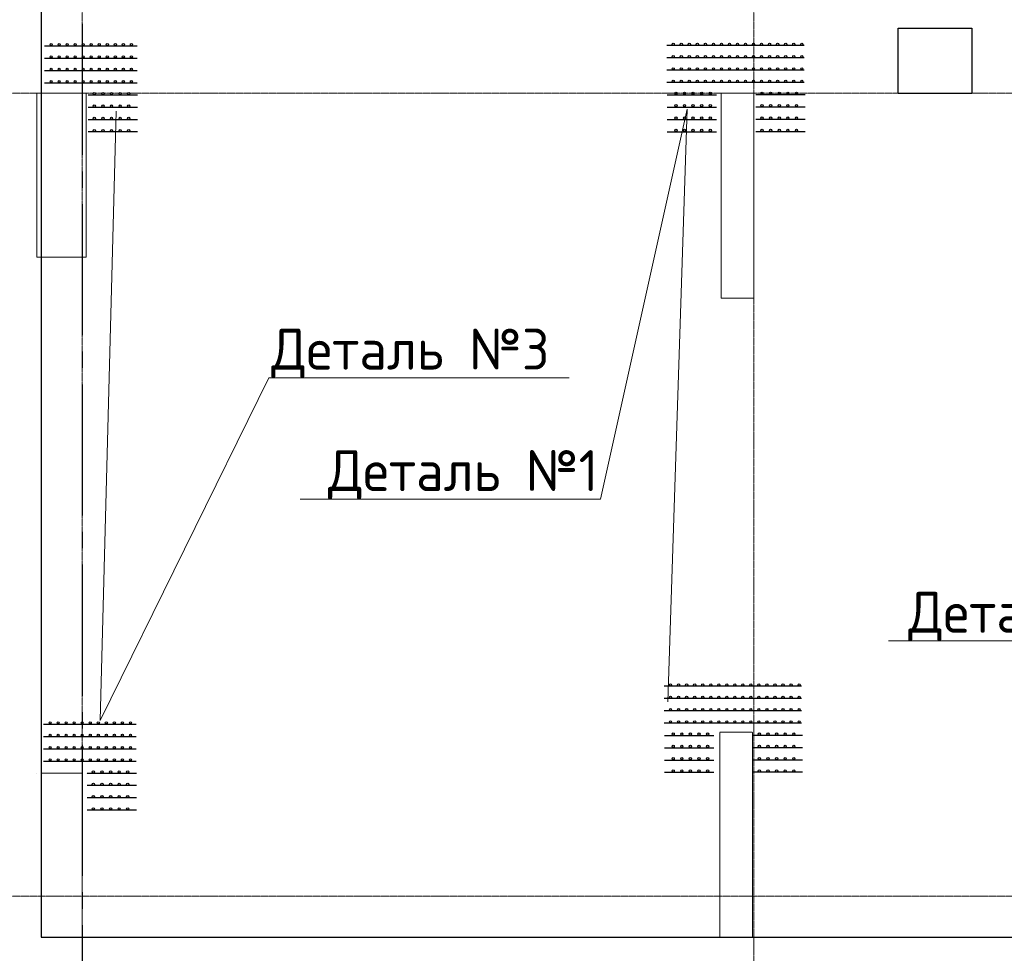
# Model space of a CAD drawing. Header units: millimetres. Extents: x -42044588 to 856694, y -806701 to 941911.
# Tile 433 of 656: x 198029 to 204038, y -431574 to -425876. Entities that reach past the tile are written whole.
import ezdxf
from ezdxf import colors
from ezdxf.entities.mleader import LeaderData, LeaderLine
from ezdxf.math import Vec2, Vec3

# ---------------------------------------------------------------- set-up
doc = ezdxf.new("R2010")
doc.units = ezdxf.units.MM
for name, pattern in [('______5', [1100, 800, -100, 100, -100]), ('DASHED', [7, 5, -2, 0]), ('осевая', [50.8, 31.75, -6.35, 6.35, -6.35])]:
    doc.linetypes.add(name, pattern=pattern)
doc.layers.add('0 @ 100', color=7, linetype='Continuous')
doc.layers.add('Колонна_ бетон', color=7, linetype='Continuous', lineweight=50, true_color=0xb4b496)
for name, color, linetype, lineweight in [('Оси', 40, '______5', 18), ('осн.сетка', 4, 'Continuous', 60), ('Перекрытие ж_бетон', 1, 'Continuous', 30), ('подоснова', 151, 'Continuous', 5), ('размер', 1, 'Continuous', 25), ('РАЗМЕРЫ', 1, 'Continuous', 9)]:
    doc.layers.add(name, color=color, linetype=linetype, lineweight=lineweight)
doc.styles.add('GOST-2.304_Type-B', font='GOST_Common.ttf')
doc.styles.add('ГОСТ', font='GOST_Common.ttf')

# ---------------------------------------------------------------- blocks, each defined once
blk = doc.blocks.new('оси блок 2')
at = {"layer": 'Оси', "color": 16, "linetype": 'осевая', "lineweight": 0, "ltscale": 0.25, "transparency": 33554687}
for p, q in [((-85704.7, -322543), (-85704.7, -347930)), ((-81604.7, -322543), (-81604.7, -347914.1)), ((-89822.3, -337801.3), (-37238.5, -337801.3)), ((-89822.3, -342701.3), (-37238.5, -342701.3))]:
    blk.add_line(p, q, dxfattribs=at)
blk = doc.blocks.new('подложка стн 1-го этажа')
at = {"layer": 'Колонна_ бетон', "color": 252, "linetype": 'DASHED', "lineweight": 0, "ltscale": 0.5, "true_color": 0x939598, "transparency": 33554687}
for p, q in [((7768.8, 14611.8, -200), (7768.8, 14611.8, -200)), ((7768.8, 14611.8, -200), (8068.8, 14611.8, -200)), ((7768.8, 13611.8, -200), (7768.8, 14611.8, -200)), ((8068.8, 14611.8, -200), (8068.8, 14611.8, -200)), ((8068.8, 13611.8, -200), (8068.8, 14611.8, -200)), ((11943.8, 14611.8, -200), (11943.8, 14611.8, -200)), ((11943.8, 13361.8, -200), (11943.8, 14611.8, -200)), ((11943.8, 14611.8, -200), (12143.8, 14611.8, -200)), ((12143.8, 14611.8, -200), (12143.8, 14611.8, -200)), ((12143.8, 13361.8, -200), (12143.8, 14611.8, -200)), ((7768.8, 13611.8, -200), (7768.8, 13611.8, -200)), ((7768.8, 13611.8, -200), (8068.8, 13611.8, -200)), ((8068.8, 13611.8, -200), (8068.8, 13611.8, -200)), ((11943.8, 13361.8, -200), (11943.8, 13361.8, -200)), ((11943.8, 13361.8, -200), (12143.8, 13361.8, -200)), ((12143.8, 13361.8, -200), (12143.8, 13361.8, -200)), ((11935.8, 10712, -760), (11935.8, 10712, -760)), ((11935.8, 9462, -760), (11935.8, 10712, -760)), ((11935.8, 10712, -760), (12135.8, 10712, -760)), ((12135.8, 10712, -760), (12135.8, 10712, -760)), ((12135.8, 9462, -760), (12135.8, 10712, -760)), ((7769.1, 10462, -560), (7769.1, 10462, -560)), ((7794.1, 10462, -560), (8044.4, 10462, -560)), ((7794.1, 9462, -560), (7794.1, 10462, -560)), ((8044.1, 9462, -560), (8044.1, 10462, -560)), ((8069.1, 10462, -560), (8069.1, 10462, -560)), ((7794.1, 9462, -560), (7794.1, 9462, -560)), ((7794.1, 9462, -560), (8046.3, 9462, -560)), ((8046.3, 9462, -560), (8046.3, 9462, -560)), ((11935.8, 9462, -760), (11935.8, 9462, -760)), ((11935.8, 9462, -760), (12135.8, 9462, -760)), ((12135.8, 9462, -760), (12135.8, 9462, -760))]:
    blk.add_line(p, q, dxfattribs=at)
blk = doc.blocks.new('цукцкц')
at = {"layer": 'Перекрытие ж_бетон'}
blk.add_lwpolyline([(-260916, -573809.4), (-260916, -574258.9), (-261316, -574258.9), (-261316, -573809.4)], close=True, dxfattribs=at)
blk = doc.blocks.new('отв +6900')
at = {"color": 1, "rotation": 90}
blk.add_blockref('цукцкц', (-834690.3, 81594.9), dxfattribs=at)
blk = doc.blocks.new('деталь 1')
at = {"layer": 'осн.сетка', "color": 3, "lineweight": 25, "ltscale": 100}
for points in [[(263119, 23421), (263119, 20072)], [(263419, 23421), (263419, 20072)], [(263719, 23421), (263719, 20072)], [(264019, 23421), (264019, 20072)], [(264319, 23444), (264319, 22244)], [(264619, 23444), (264619, 22244)], [(264919, 23444), (264919, 22244)], [(265219, 23444), (265219, 22244)], [(264319, 20081), (264319, 21281)], [(264619, 20081), (264619, 21281)], [(264919, 20081), (264919, 21281)], [(265219, 20081), (265219, 21281)]]:
    blk.add_lwpolyline(points, dxfattribs=at)
at = {"layer": 'размер', "lineweight": 25, "ltscale": 2}
for centre, radius in [((263087, 23363), 25.2), ((263387, 23363), 25.2), ((263687, 23363), 25.2), ((263987, 23363), 25.2), ((263087, 23167), 25.2), ((263387, 23167), 25.2), ((263687, 23167), 25.2), ((263987, 23167), 25.2), ((264285, 23234), 27), ((264585, 23234), 27), ((264885, 23234), 27), ((265185, 23234), 27), ((263087, 22971), 25.2), ((263387, 22971), 25.2), ((263687, 22971), 25.2), ((263987, 22971), 25.2), ((264285, 23024), 27), ((264285, 22814), 27), ((264585, 23024), 27), ((264585, 22814), 27), ((264885, 23024), 27), ((264885, 22814), 27), ((265185, 23024), 27), ((265185, 22814), 27), ((263087, 22775), 25.2), ((263087, 22579), 25.2), ((263387, 22775), 25.2), ((263387, 22579), 25.2), ((263687, 22775), 25.2), ((263687, 22579), 25.2), ((263987, 22775), 25.2), ((263987, 22579), 25.2), ((264285, 22604), 27), ((264585, 22604), 27), ((264885, 22604), 27), ((265185, 22604), 27), ((263087, 22383), 25.2), ((263387, 22383), 25.2), ((263687, 22383), 25.2), ((263987, 22383), 25.2), ((264285, 22394), 27), ((264585, 22394), 27), ((264885, 22394), 27), ((265185, 22394), 27), ((263087, 22187), 25.2), ((263387, 22187), 25.2), ((263687, 22187), 25.2), ((263987, 22187), 25.2), ((263087, 21991), 25.2), ((263387, 21991), 25.2), ((263687, 21991), 25.2), ((263987, 21991), 25.2), ((263087, 21795), 25.2), ((263387, 21795), 25.2), ((263687, 21795), 25.2), ((263987, 21795), 25.2), ((263087, 21599), 25.2), ((263087, 21403), 25.2), ((263387, 21599), 25.2), ((263387, 21403), 25.2), ((263687, 21599), 25.2), ((263687, 21403), 25.2), ((263987, 21599), 25.2), ((263987, 21403), 25.2), ((263087, 21207), 25.2), ((263387, 21207), 25.2), ((263687, 21207), 25.2), ((263987, 21207), 25.2), ((264285, 21131), 27), ((264585, 21131), 27), ((264885, 21131), 27), ((265185, 21131), 27), ((263087, 21011), 25.2), ((263387, 21011), 25.2), ((263687, 21011), 25.2), ((263987, 21011), 25.2), ((264285, 20921), 27), ((264585, 20921), 27), ((264885, 20921), 27), ((265185, 20921), 27), ((263087, 20815), 25.2), ((263387, 20815), 25.2), ((263687, 20815), 25.2), ((263987, 20815), 25.2), ((264285, 20711), 27), ((264585, 20711), 27), ((264885, 20711), 27), ((265185, 20711), 27), ((263087, 20619), 25.2), ((263087, 20423), 25.2), ((263387, 20619), 25.2), ((263387, 20423), 25.2), ((263687, 20619), 25.2), ((263687, 20423), 25.2), ((263987, 20619), 25.2), ((263987, 20423), 25.2), ((264285, 20501), 27), ((264585, 20501), 27), ((264885, 20501), 27), ((265185, 20501), 27), ((263087, 20227), 25.2), ((263387, 20227), 25.2), ((263687, 20227), 25.2), ((263987, 20227), 25.2), ((264285, 20291), 27), ((264585, 20291), 27), ((264885, 20291), 27), ((265185, 20291), 27)]:
    blk.add_circle(centre, radius, dxfattribs=at)
blk = doc.blocks.new('_None')

msp = doc.modelspace()

# ---------------------------------------------------------------- linework, layer by layer
at = {"layer": 'Оси', "color": 16, "linetype": '______5', "lineweight": 25, "transparency": 33554687}
msp.add_line((198409.621, -412702.131), (198409.621, -436692.131), dxfattribs=at)
at = {"layer": 'осн.сетка', "color": 3, "lineweight": 25, "ltscale": 100}
for points in [[(198181.373, -426036.66), (198746.888, -426036.66)], [(198181.373, -426111.66), (198746.888, -426111.66)], [(198181.373, -426186.66), (198746.888, -426186.66)], [(198181.373, -426261.66), (198746.888, -426261.66)], [(198747.193, -426336.66), (198447.193, -426336.66)], [(198747.193, -426411.66), (198447.193, -426411.66)], [(198747.193, -426486.66), (198447.193, -426486.66)], [(198747.193, -426561.66), (198447.193, -426561.66)], [(198175.445, -430176.062), (198740.961, -430176.062)], [(198175.445, -430251.062), (198740.961, -430251.062)], [(198175.445, -430326.062), (198740.961, -430326.062)], [(198175.445, -430401.062), (198740.961, -430401.062)], [(198741.265, -430476.062), (198441.265, -430476.062)], [(198741.265, -430551.062), (198441.265, -430551.062)], [(198741.265, -430626.062), (198441.265, -430626.062)], [(198741.265, -430701.062), (198441.265, -430701.062)]]:
    msp.add_lwpolyline(points, dxfattribs=at)
at = {"layer": 'Перекрытие ж_бетон'}
for points in [[(208819.621, -414575.41), (208819.621, -414575.41), (198159.621, -414575.41), (198159.621, -431475.409)], [(198159.621, -431475.409), (216709.784, -431475.409)]]:
    msp.add_lwpolyline(points, dxfattribs=at)
at = {"layer": 'размер', "lineweight": 25, "ltscale": 2}
for centre, radius in [((198220.891, -426028.817), 6.3), ((198269.891, -426028.817), 6.3), ((198318.891, -426028.817), 6.3), ((198367.891, -426028.817), 6.3), ((198416.891, -426028.817), 6.3), ((198465.891, -426028.817), 6.3), ((198514.891, -426028.817), 6.3), ((198563.891, -426028.817), 6.3), ((198612.891, -426028.817), 6.3), ((198661.891, -426028.817), 6.3), ((198710.891, -426028.817), 6.3), ((198220.891, -426103.817), 6.3), ((198269.891, -426103.817), 6.3), ((198318.891, -426103.817), 6.3), ((198367.891, -426103.817), 6.3), ((198416.891, -426103.817), 6.3), ((198465.891, -426103.817), 6.3), ((198514.891, -426103.817), 6.3), ((198563.891, -426103.817), 6.3), ((198612.891, -426103.817), 6.3), ((198661.891, -426103.817), 6.3), ((198710.891, -426103.817), 6.3), ((198220.891, -426178.817), 6.3), ((198269.891, -426178.817), 6.3), ((198318.891, -426178.817), 6.3), ((198367.891, -426178.817), 6.3), ((198416.891, -426178.817), 6.3), ((198465.891, -426178.817), 6.3), ((198514.891, -426178.817), 6.3), ((198563.891, -426178.817), 6.3), ((198612.891, -426178.817), 6.3), ((198661.891, -426178.817), 6.3), ((198710.891, -426178.817), 6.3), ((198220.891, -426253.817), 6.3), ((198269.891, -426253.817), 6.3), ((198318.891, -426253.817), 6.3), ((198367.891, -426253.817), 6.3), ((198416.891, -426253.817), 6.3), ((198465.891, -426253.817), 6.3), ((198514.891, -426253.817), 6.3), ((198563.891, -426253.817), 6.3), ((198612.891, -426253.817), 6.3), ((198661.891, -426253.817), 6.3), ((198710.891, -426253.817), 6.3), ((198484.693, -426328.256), 6.75), ((198537.193, -426328.256), 6.75), ((198589.693, -426328.256), 6.75), ((198642.193, -426328.256), 6.75), ((198694.693, -426328.256), 6.75), ((198484.693, -426403.256), 6.75), ((198537.193, -426403.256), 6.75), ((198589.693, -426403.256), 6.75), ((198642.193, -426403.256), 6.75), ((198694.693, -426403.256), 6.75), ((198484.693, -426478.256), 6.75), ((198537.193, -426478.256), 6.75), ((198589.693, -426478.256), 6.75), ((198642.193, -426478.256), 6.75), ((198694.693, -426478.256), 6.75), ((198484.693, -426553.256), 6.75), ((198537.193, -426553.256), 6.75), ((198589.693, -426553.256), 6.75), ((198642.193, -426553.256), 6.75), ((198694.693, -426553.256), 6.75), ((198214.964, -430168.219), 6.3), ((198263.964, -430168.219), 6.3), ((198312.964, -430168.219), 6.3), ((198361.964, -430168.219), 6.3), ((198410.964, -430168.219), 6.3), ((198459.964, -430168.219), 6.3), ((198508.964, -430168.219), 6.3), ((198557.964, -430168.219), 6.3), ((198606.964, -430168.219), 6.3), ((198655.964, -430168.219), 6.3), ((198704.964, -430168.219), 6.3), ((198214.964, -430243.219), 6.3), ((198263.964, -430243.219), 6.3), ((198312.964, -430243.219), 6.3), ((198361.964, -430243.219), 6.3), ((198410.964, -430243.219), 6.3), ((198459.964, -430243.219), 6.3), ((198508.964, -430243.219), 6.3), ((198557.964, -430243.219), 6.3), ((198606.964, -430243.219), 6.3), ((198655.964, -430243.219), 6.3), ((198704.964, -430243.219), 6.3), ((198214.964, -430318.219), 6.3), ((198263.964, -430318.219), 6.3), ((198312.964, -430318.219), 6.3), ((198361.964, -430318.219), 6.3), ((198410.964, -430318.219), 6.3), ((198459.964, -430318.219), 6.3), ((198508.964, -430318.219), 6.3), ((198557.964, -430318.219), 6.3), ((198606.964, -430318.219), 6.3), ((198655.964, -430318.219), 6.3), ((198704.964, -430318.219), 6.3), ((198214.964, -430393.219), 6.3), ((198263.964, -430393.219), 6.3), ((198312.964, -430393.219), 6.3), ((198361.964, -430393.219), 6.3), ((198410.964, -430393.219), 6.3), ((198459.964, -430393.219), 6.3), ((198508.964, -430393.219), 6.3), ((198557.964, -430393.219), 6.3), ((198606.964, -430393.219), 6.3), ((198655.964, -430393.219), 6.3), ((198704.964, -430393.219), 6.3), ((198478.765, -430467.658), 6.75), ((198531.265, -430467.658), 6.75), ((198583.765, -430467.658), 6.75), ((198636.265, -430467.658), 6.75), ((198688.765, -430467.658), 6.75), ((198478.765, -430542.658), 6.75), ((198531.265, -430542.658), 6.75), ((198583.765, -430542.658), 6.75), ((198636.265, -430542.658), 6.75), ((198688.765, -430542.658), 6.75), ((198478.765, -430617.658), 6.75), ((198531.265, -430617.658), 6.75), ((198583.765, -430617.658), 6.75), ((198636.265, -430617.658), 6.75), ((198688.765, -430617.658), 6.75), ((198478.765, -430692.658), 6.75), ((198531.265, -430692.658), 6.75), ((198583.765, -430692.658), 6.75), ((198636.265, -430692.658), 6.75), ((198688.765, -430692.658), 6.75)]:
    msp.add_circle(centre, radius, dxfattribs=at)

# ---------------------------------------------------------------- block references
for name, p in [('подложка стн 1-го этажа', (190365.698, -440937.204, 560)), ('отв +6900', (464270.669, -246606.311))]:
    msp.add_blockref(name, p)
at = {"layer": 'РАЗМЕРЫ'}
msp.add_blockref('оси блок 2', (284114.339, -88524.087), dxfattribs=at)
at = {"layer": 'РАЗМЕРЫ', "color": 1, "xscale": 0.25, "yscale": 0.25, "zscale": 0.25, "rotation": 270}
for p in [(196961.014, -360255.199), (196944.702, -364165.027)]:
    msp.add_blockref('деталь 1', p, dxfattribs=at)

# ---------------------------------------------------------------- texts
at = {"layer": '0 @ 100', "char_height": 300, "width": 18500, "attachment_point": 1, "style": 'ГОСТ'}
for s, insert in [('\\pi-900,l900,t900;{\\C7;1.^IАрмирование монолитной плиты  состоит из основного армирования ∅10 А500С с шагом  200х200мм  в нижней зоне, основного армирования ∅10 А500С с шагом  200х200мм  в  верхней зоне и дополнительного армирования, указанного на схемах армирования.\\P2.^IАрмирование плиты предусмотрено отдельными  стержнями заводской длины по осям Х и Y. При недостатке заводской длины стержней для армирования плиты, стыки стержней осуществлять внахлестку без  сварки. Стыки арматуры внахлестку должны располагаться вразбежку (через шаг). См. деталь стыковки арматуры.\\P3.^IВерхнюю и нижнюю арматуру вязать вязальной проволокой через пересечение.  Стержни основной и дополнительной арматуры укладывать в соответствии с сечениями .\\P4.^IПо периметру плиты и у отверстий  у концов основной арматуры устанавливать П-образные элементы Ск1.\\P5.^IПозиции со знаком "*" укладываются с шагом 100 мм\\P6.^IДля фиксации в проектном положении стержней верхней сетки устанавливать фиксаторы Ф1 с шагом 600х600мм.\\P7.^IДиаметр оправки стержня при d<20мм - 5d, при d≥20мм - 8d\\P8.^IКаркасы поперечного армирования устанавливаются до начала устройство верхней сетки армирования.\\P9.^IОбрамления отверстий см. лист 8. В местах расположения отверстий осуществить прерывания основной и дополнительной сеток арматуры. Отверстия обрамляются двумя стержнями арматуры, расход стали на обрамление учтен на листе 40.\\P10.^IПроемы размерами до 300х300 допускается выполнять по месту методом алмазного бурения.}', (162011.884, -384148.586)), ('\\pi-900,l900,t900;{\\C7;1.^IАрмирование монолитной плиты  состоит из основного армирования ∅10 А500С с шагом  200х200мм  в нижней зоне, основного армирования ∅10 А500С с шагом  200х200мм  в  верхней зоне и дополнительного армирования, указанного на схемах армирования.\\P2.^IАрмирование плиты предусмотрено отдельными  стержнями заводской длины по осям Х и Y. При недостатке заводской длины стержней для армирования плиты, стыки стержней осуществлять внахлестку без  сварки. Стыки арматуры внахлестку должны располагаться вразбежку (через шаг). См. деталь стыковки арматуры.\\P3.^IВерхнюю и нижнюю арматуру вязать вязальной проволокой через пересечение.  Стержни основной и дополнительной арматуры укладывать в соответствии с сечениями .\\P4.^IПо периметру плиты и у отверстий  у концов основной арматуры устанавливать П-образные элементы Ск1.\\P5.^IПозиции со знаком "*" укладываются с шагом 100 мм\\P6.^IДля фиксации в проектном положении стержней верхней сетки устанавливать фиксаторы Ф1 с шагом 600х600мм.\\P7.^IДиаметр оправки стержня при d<20мм - 5d, при d≥20мм - 8d\\P8.^IКаркасы поперечного армирования устанавливаются до начала устройство верхней сетки армирования.\\P9.^IОбрамления отверстий см. лист 8. В местах расположения отверстий осуществить прерывания основной и дополнительной сеток арматуры. Отверстия обрамляются двумя стержнями арматуры, расход стали на обрамление учтен на листе 40.\\P10.^IПроемы размерами до 300х300 допускается выполнять по месту методом алмазного бурения.\\P11.^IСечения 3-3;4-4;5-5 см. лист 8.}', (-41963.959, -385058.983)), ('\\pi-900,l900,t900;{\\C7;1.^IАрмирование монолитной плиты  состоит из основного армирования ∅10 А500С с шагом  200х200мм  в нижней зоне, основного армирования ∅10 А500С с шагом  200х200мм  в  верхней зоне и дополнительного армирования, указанного на схемах армирования.\\P2.^IАрмирование плиты предусмотрено отдельными  стержнями заводской длины по осям Х и Y. При недостатке заводской длины стержней для армирования плиты, стыки стержней осуществлять внахлестку без  сварки. Стыки арматуры внахлестку должны располагаться вразбежку (через шаг). См. деталь стыковки арматуры.\\P3.^IВерхнюю и нижнюю арматуру вязать вязальной проволокой через пересечение.  Стержни основной и дополнительной арматуры укладывать в соответствии с сечениями .\\P4.^IПо периметру плиты и у отверстий  у концов основной арматуры устанавливать П-образные элементы Ск1.\\P5.^IПозиции со знаком "*" укладываются с шагом 100 мм\\P6.^IДля фиксации в проектном положении стержней верхней сетки устанавливать фиксаторы Ф1 с шагом 600х600мм.\\P7.^IДиаметр оправки стержня при d<20мм - 5d, при d≥20мм - 8d\\P8.^IКаркасы поперечного армирования устанавливаются до начала устройство верхней сетки армирования.\\P9.^IОбрамления отверстий см. лист 8. В местах расположения отверстий осуществить прерывания основной и дополнительной сеток арматуры. Отверстия обрамляются двумя стержнями арматуры, расход стали на обрамление учтен на листе 40.\\P10.^IПроемы размерами до 300х300 допускается выполнять по месту методом алмазного бурения.}', (64485.474, -386350.83)), ('\\pi-900,l900,t900;{\\C7;1.^IАрмирование монолитной плиты  состоит из основного армирования ∅10 А500С с шагом  200х200мм  в нижней зоне, основного армирования ∅10 А500С с шагом  200х200мм  в  верхней зоне и дополнительного армирования, указанного на схемах армирования.\\P2.^IАрмирование плиты предусмотрено отдельными  стержнями заводской длины по осям Х и Y. При недостатке заводской длины стержней для армирования плиты, стыки стержней осуществлять внахлестку без  сварки. Стыки арматуры внахлестку должны располагаться вразбежку (через шаг). См. деталь стыковки арматуры.\\P3.^IВерхнюю и нижнюю арматуру вязать вязальной проволокой через пересечение.  Стержни основной и дополнительной арматуры укладывать в соответствии с сечениями .\\P4.^IПо периметру плиты и у отверстий  у концов основной арматуры устанавливать П-образные элементы Ск1.\\P5.^IПозиции со знаком "*" укладываются с шагом 100 мм\\P6.^IДля фиксации в проектном положении стержней верхней сетки устанавливать фиксаторы Ф1 с шагом 600х600мм.\\P7.^IДиаметр оправки стержня при d<20мм - 5d, при d≥20мм - 8d\\P8.^IКаркасы поперечного армирования устанавливаются до начала устройство верхней сетки армирования.\\P9.^IОбрамления отверстий см. лист 8. В местах расположения отверстий осуществить прерывания основной и дополнительной сеток арматуры. Отверстия обрамляются двумя стержнями арматуры, расход стали на обрамление учтен на листе 45.\\P10.^IПроемы размерами до 300х300 допускается выполнять по месту методом алмазного бурения.\\P11.^IСечения 3-3;4-4;5-5 см. лист 8.}', (-41613.8, -430610.23)), ('\\pi-900,l900,t900;{\\C7;1.^IАрмирование монолитной плиты  состоит из основного армирования ∅10 А500С с шагом  200х200мм  в нижней зоне, основного армирования ∅10 А500С с шагом  200х200мм  в  верхней зоне и дополнительного армирования, указанного на схемах армирования.\\P2.^IАрмирование плиты предусмотрено отдельными  стержнями заводской длины по осям Х и Y. При недостатке заводской длины стержней для армирования плиты, стыки стержней осуществлять внахлестку без  сварки. Стыки арматуры внахлестку должны располагаться вразбежку (через шаг). См. деталь стыковки арматуры.\\P3.^IВерхнюю и нижнюю арматуру вязать вязальной проволокой через пересечение.  Стержни основной и дополнительной арматуры укладывать в соответствии с сечениями .\\P4.^IПо периметру плиты и у отверстий  у концов основной арматуры устанавливать П-образные элементы Ск1.\\P5.^IПозиции со знаком "*" укладываются с шагом 100 мм\\P6.^IДля фиксации в проектном положении стержней верхней сетки устанавливать фиксаторы Ф1 с шагом 600х600мм.\\P7.^IДиаметр оправки стержня при d<20мм - 5d, при d≥20мм - 8d\\P8.^IКаркасы поперечного армирования устанавливаются до начала устройство верхней сетки армирования.\\P9.^IОбрамления отверстий см. лист 8. В местах расположения отверстий осуществить прерывания основной и дополнительной сеток арматуры. Отверстия обрамляются двумя стержнями арматуры, расход стали на обрамление учтен на листе 45.\\P10.^IПроемы размерами до 300х300 допускается выполнять по месту методом алмазного бурения.}', (162302.674, -430610.23))]:
    msp.add_mtext(s, dxfattribs=dict(at, insert=insert))

# ---------------------------------------------------------------- leaders
at = {"layer": 'подоснова', "color": 2, "ltscale": 0.3}
ml = msp.add_multileader_mtext('Standard', dxfattribs=at)
ml.set_content('Деталь №3', color=2, style='GOST-2.304_Type-B')
ml.set_leader_properties(color=256, linetype='ByLayer', lineweight=15)
ml.set_arrow_properties(name='NONE')
ml.build(insert=Vec2(0, 0))
ml.multileader.update_dxf_attribs({"text_left_attachment_type": 6, "text_right_attachment_type": 6, "dogleg_length": 0.1, "arrow_head_size": 18})
ctx = ml.context
ctx.base_point, ctx.char_height, ctx.arrow_head_size, ctx.landing_gap_size, ctx.plane_origin = Vec3(199550.358, -428062.054), 250, 18, 20, Vec3(203045.875, -416980.508)
ctx.left_attachment, ctx.right_attachment, ctx.text_align_type = 6, 6, 1
notes = []
notes.append((ctx, [(1, (1, 1, 0), (199550.258, -428062.054), (1, 0), 0.1, [(1, [(198618.97, -426435.736), (198520.508, -430153.871)], 0, [])])]))
ctx.mtext.insert, ctx.mtext.alignment, ctx.mtext.flow_direction = Vec3(200413.161, -427762.054), 2, 5
at = {"layer": 'подоснова', "color": 5, "ltscale": 0.3}
ml = msp.add_multileader_mtext('Standard', dxfattribs=at)
ml.set_content('Деталь №1', color=5, style='GOST-2.304_Type-B')
ml.set_leader_properties(color=256, linetype='ByLayer', lineweight=15)
ml.set_arrow_properties(name='NONE')
ml.build(insert=Vec2(0, 0))
ml.multileader.update_dxf_attribs({"text_left_attachment_type": 6, "text_right_attachment_type": 6, "dogleg_length": 0.1, "arrow_head_size": 18})
ctx = ml.context
ctx.base_point, ctx.char_height, ctx.arrow_head_size, ctx.landing_gap_size, ctx.plane_origin = Vec3(199897.355, -428803.36), 250, 18, 20, Vec3(197004.121, -418013.976)
ctx.left_attachment, ctx.right_attachment, ctx.text_align_type = 6, 6, 1
notes.append((ctx, [(1, (1, 1, 0), (201573.061, -428803.36), (-1, 0), 0.1, [(0, [(201984.235, -430039.124), (202102.33, -426423.135)], 0, [])])]))
ctx.mtext.insert, ctx.mtext.alignment, ctx.mtext.flow_direction = Vec3(200735.158, -428503.36), 2, 5
at = {"layer": 'подоснова', "color": 2, "ltscale": 0.3}
ml = msp.add_multileader_mtext('Standard', dxfattribs=at)
ml.set_content('Деталь №3', color=2, style='GOST-2.304_Type-B')
ml.set_leader_properties(color=256, linetype='ByLayer', lineweight=15)
ml.set_arrow_properties(name='NONE')
ml.build(insert=Vec2(0, 0))
ml.multileader.update_dxf_attribs({"text_left_attachment_type": 6, "text_right_attachment_type": 6, "dogleg_length": 0.1, "arrow_head_size": 18})
ctx = ml.context
ctx.base_point, ctx.char_height, ctx.arrow_head_size, ctx.landing_gap_size, ctx.plane_origin = Vec3(203437.518, -429667.666), 250, 18, 20, Vec3(208121.665, -419127.075)
ctx.left_attachment, ctx.right_attachment, ctx.text_align_type = 6, 6, 1
notes.append((ctx, [(0, (1, 1, 0), (205163.225, -429667.666), (-1, 0), 0.1, [(1, [(205920.258, -430854.926), (204931.424, -431115.296)], 0, [])])]))
ctx.mtext.insert, ctx.mtext.alignment, ctx.mtext.flow_direction = Vec3(204300.322, -429367.666), 2, 5
for ctx, leaders in notes:
    for number, flags, end, landing, length, lines in leaders:
        leader = LeaderData()
        leader.index, (leader.has_last_leader_line, leader.has_dogleg_vector, leader.attachment_direction) = number, flags
        leader.last_leader_point, leader.dogleg_vector, leader.dogleg_length = Vec3(end), Vec3(landing), length
        for number, points, colour, breaks in lines:
            line = LeaderLine()
            line.index, line.vertices, line.color, line.breaks = number, Vec3.list(points), colors.encode_raw_color(colour), breaks
            leader.lines.append(line)
        ctx.leaders.append(leader)

doc.saveas('drawing.dxf')
